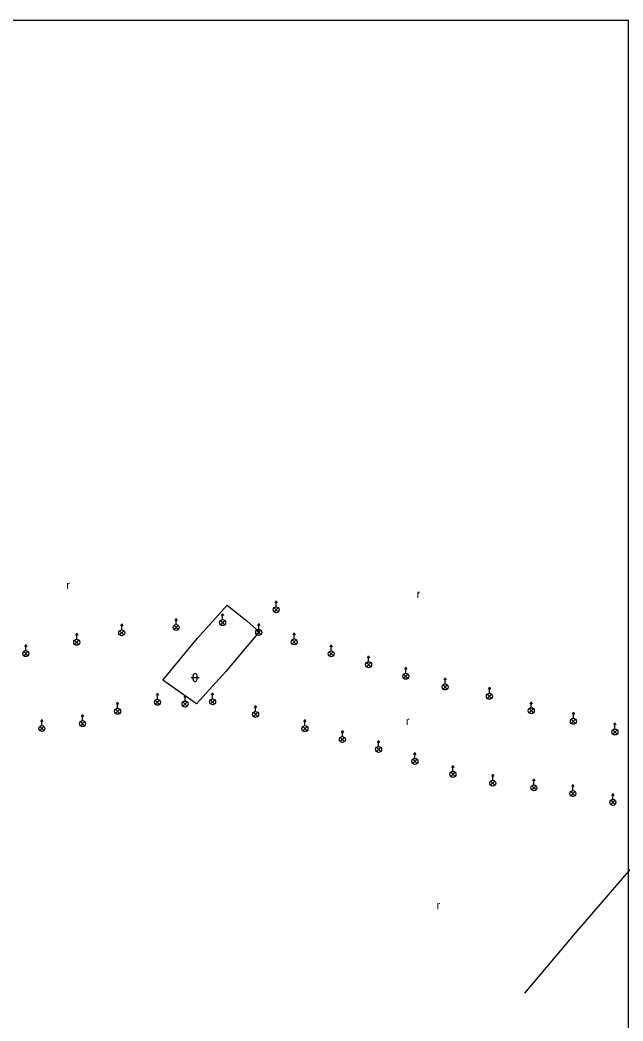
# Model space of a CAD drawing. Extents: x -582188 to -561562, y -1187250 to -1183500.
# Drawn here: x -578826 to -578750.6, y -1186375 to -1186250 of the extents above; entities that cross this region are included whole.
import ezdxf

# ---------------------------------------------------------------- set-up
doc = ezdxf.new("R2010")
doc.units = 0
for name, color, linetype in [('RÁMY_ML', 7, 'Continuous'), ('ZELEŇ', 7, 'Continuous'), ('ZN_BP', 7, 'Continuous'), ('ZN_KULTUR', 7, 'Continuous')]:
    doc.layers.add(name, color=color, linetype=linetype)

msp = doc.modelspace()

# ---------------------------------------------------------------- linework, layer by layer
at = {"layer": 'RÁMY_ML'}
msp.add_lwpolyline([(-579375, -1186250), (-579062.5, -1186250), (-578750, -1186250), (-578750, -1186500), (-579062.5, -1186500), (-579062.5, -1186250)], dxfattribs=at)
at = {"layer": 'ZELEŇ'}
for points in [[(-578762.91, -1186371.53), (-578756.61, -1186364.06), (-578749.86, -1186356.26), (-578743.37, -1186348.83), (-578736.89, -1186341.36), (-578730.27, -1186333.65), (-578723.77, -1186326.08), (-578717.35, -1186318.52)], [(-578803.92, -1186335.39), (-578808.11, -1186332.42), (-578803.81, -1186327.19), (-578800.09, -1186323.08), (-578797.62, -1186325.05), (-578796.1, -1186326.41), (-578800.24, -1186331.36), (-578803.92, -1186335.39)]]:
    msp.add_lwpolyline(points, dxfattribs=at)
at = {"layer": 'ZN_BP'}
for p, q in [((-578794.225, -1186323.914), (-578793.696, -1186323.386)), ((-578793.696, -1186323.918), (-578794.225, -1186323.386)), ((-578793.96, -1186323.275), (-578793.96, -1186322.525)), ((-578806.46, -1186325.485), (-578806.46, -1186324.735)), ((-578800.925, -1186325.514), (-578800.396, -1186324.986)), ((-578800.396, -1186325.518), (-578800.925, -1186324.986)), ((-578800.66, -1186324.875), (-578800.66, -1186324.125)), ((-578813.26, -1186326.155), (-578813.26, -1186325.405)), ((-578806.725, -1186326.124), (-578806.196, -1186325.596)), ((-578806.196, -1186326.128), (-578806.725, -1186325.596)), ((-578796.405, -1186326.734), (-578795.876, -1186326.206)), ((-578795.876, -1186326.738), (-578796.405, -1186326.206)), ((-578796.14, -1186326.095), (-578796.14, -1186325.345)), ((-578819.155, -1186327.974), (-578818.626, -1186327.446)), ((-578818.626, -1186327.978), (-578819.155, -1186327.446)), ((-578818.89, -1186327.335), (-578818.89, -1186326.585)), ((-578813.525, -1186326.794), (-578812.996, -1186326.266)), ((-578812.996, -1186326.798), (-578813.525, -1186326.266)), ((-578791.975, -1186327.924), (-578791.446, -1186327.396)), ((-578791.446, -1186327.928), (-578791.975, -1186327.396)), ((-578791.71, -1186327.285), (-578791.71, -1186326.535)), ((-578825.25, -1186328.745), (-578825.25, -1186327.995)), ((-578787.09, -1186328.775), (-578787.09, -1186328.025)), ((-578825.515, -1186329.384), (-578824.986, -1186328.856)), ((-578824.986, -1186329.388), (-578825.515, -1186328.856)), ((-578787.355, -1186329.414), (-578786.826, -1186328.886)), ((-578786.826, -1186329.418), (-578787.355, -1186328.886)), ((-578782.41, -1186330.135), (-578782.41, -1186329.385)), ((-578782.675, -1186330.774), (-578782.146, -1186330.246)), ((-578782.146, -1186330.778), (-578782.675, -1186330.246)), ((-578777.77, -1186331.585), (-578777.77, -1186330.835)), ((-578778.035, -1186332.224), (-578777.506, -1186331.696)), ((-578777.506, -1186332.228), (-578778.035, -1186331.696)), ((-578772.85, -1186332.915), (-578772.85, -1186332.165)), ((-578773.115, -1186333.554), (-578772.586, -1186333.026)), ((-578772.586, -1186333.558), (-578773.115, -1186333.026)), ((-578767.32, -1186334.075), (-578767.32, -1186333.325)), ((-578809.065, -1186335.464), (-578808.536, -1186334.936)), ((-578808.536, -1186335.468), (-578809.065, -1186334.936)), ((-578808.8, -1186334.825), (-578808.8, -1186334.075)), ((-578805.35, -1186335.045), (-578805.35, -1186334.295)), ((-578802.175, -1186335.414), (-578801.646, -1186334.886)), ((-578801.646, -1186335.418), (-578802.175, -1186334.886)), ((-578801.91, -1186334.775), (-578801.91, -1186334.025)), ((-578767.585, -1186334.714), (-578767.056, -1186334.186)), ((-578767.056, -1186334.718), (-578767.585, -1186334.186)), ((-578814.045, -1186336.594), (-578813.516, -1186336.066)), ((-578813.516, -1186336.598), (-578814.045, -1186336.066)), ((-578813.78, -1186335.955), (-578813.78, -1186335.205)), ((-578805.615, -1186335.684), (-578805.086, -1186335.156)), ((-578805.086, -1186335.688), (-578805.615, -1186335.156)), ((-578796.53, -1186336.345), (-578796.53, -1186335.595)), ((-578762.355, -1186336.524), (-578761.826, -1186335.996)), ((-578761.826, -1186336.528), (-578762.355, -1186335.996)), ((-578762.09, -1186335.885), (-578762.09, -1186335.135)), ((-578823.24, -1186338.095), (-578823.24, -1186337.345)), ((-578818.16, -1186337.495), (-578818.16, -1186336.745)), ((-578796.795, -1186336.984), (-578796.266, -1186336.456)), ((-578796.266, -1186336.988), (-578796.795, -1186336.456)), ((-578790.37, -1186338.115), (-578790.37, -1186337.365)), ((-578757.095, -1186337.834), (-578756.566, -1186337.306)), ((-578756.566, -1186337.838), (-578757.095, -1186337.306)), ((-578756.83, -1186337.195), (-578756.83, -1186336.445)), ((-578823.505, -1186338.734), (-578822.976, -1186338.206)), ((-578822.976, -1186338.738), (-578823.505, -1186338.206)), ((-578818.425, -1186338.134), (-578817.896, -1186337.606)), ((-578817.896, -1186338.138), (-578818.425, -1186337.606)), ((-578790.635, -1186338.754), (-578790.106, -1186338.226)), ((-578790.106, -1186338.758), (-578790.635, -1186338.226)), ((-578785.69, -1186339.475), (-578785.69, -1186338.725)), ((-578751.895, -1186339.164), (-578751.366, -1186338.636)), ((-578751.366, -1186339.168), (-578751.895, -1186338.636)), ((-578751.63, -1186338.525), (-578751.63, -1186337.775)), ((-578785.955, -1186340.114), (-578785.426, -1186339.586)), ((-578785.426, -1186340.118), (-578785.955, -1186339.586)), ((-578781.16, -1186340.715), (-578781.16, -1186339.965)), ((-578781.425, -1186341.354), (-578780.896, -1186340.826)), ((-578780.896, -1186341.358), (-578781.425, -1186340.826)), ((-578776.885, -1186342.844), (-578776.356, -1186342.316)), ((-578776.356, -1186342.848), (-578776.885, -1186342.316)), ((-578776.62, -1186342.205), (-578776.62, -1186341.455)), ((-578771.88, -1186343.835), (-578771.88, -1186343.085)), ((-578772.145, -1186344.474), (-578771.616, -1186343.946)), ((-578771.616, -1186344.478), (-578772.145, -1186343.946)), ((-578766.91, -1186344.925), (-578766.91, -1186344.175)), ((-578761.76, -1186345.505), (-578761.76, -1186344.755)), ((-578767.175, -1186345.564), (-578766.646, -1186345.036)), ((-578766.646, -1186345.568), (-578767.175, -1186345.036)), ((-578762.025, -1186346.144), (-578761.496, -1186345.616)), ((-578761.496, -1186346.148), (-578762.025, -1186345.616)), ((-578756.89, -1186346.225), (-578756.89, -1186345.475)), ((-578757.155, -1186346.864), (-578756.626, -1186346.336)), ((-578756.626, -1186346.868), (-578757.155, -1186346.336)), ((-578752.155, -1186347.964), (-578751.626, -1186347.436)), ((-578751.626, -1186347.968), (-578752.155, -1186347.436)), ((-578751.89, -1186347.325), (-578751.89, -1186346.575))]:
    msp.add_line(p, q, dxfattribs=at)
for points in [[(-578794.085, -1186322.775), (-578793.96, -1186322.525), (-578793.835, -1186322.775)], [(-578806.585, -1186324.985), (-578806.46, -1186324.735), (-578806.335, -1186324.985)], [(-578800.785, -1186324.375), (-578800.66, -1186324.125), (-578800.535, -1186324.375)], [(-578813.385, -1186325.655), (-578813.26, -1186325.405), (-578813.135, -1186325.655)], [(-578796.265, -1186325.595), (-578796.14, -1186325.345), (-578796.015, -1186325.595)], [(-578819.015, -1186326.835), (-578818.89, -1186326.585), (-578818.765, -1186326.835)], [(-578791.835, -1186326.785), (-578791.71, -1186326.535), (-578791.585, -1186326.785)], [(-578825.375, -1186328.245), (-578825.25, -1186327.995), (-578825.125, -1186328.245)], [(-578787.215, -1186328.275), (-578787.09, -1186328.025), (-578786.965, -1186328.275)], [(-578782.535, -1186329.635), (-578782.41, -1186329.385), (-578782.285, -1186329.635)], [(-578777.895, -1186331.085), (-578777.77, -1186330.835), (-578777.645, -1186331.085)], [(-578772.975, -1186332.415), (-578772.85, -1186332.165), (-578772.725, -1186332.415)], [(-578767.445, -1186333.575), (-578767.32, -1186333.325), (-578767.195, -1186333.575)], [(-578808.925, -1186334.325), (-578808.8, -1186334.075), (-578808.675, -1186334.325)], [(-578805.475, -1186334.545), (-578805.35, -1186334.295), (-578805.225, -1186334.545)], [(-578802.035, -1186334.275), (-578801.91, -1186334.025), (-578801.785, -1186334.275)], [(-578813.905, -1186335.455), (-578813.78, -1186335.205), (-578813.655, -1186335.455)], [(-578796.655, -1186335.845), (-578796.53, -1186335.595), (-578796.405, -1186335.845)], [(-578762.215, -1186335.385), (-578762.09, -1186335.135), (-578761.965, -1186335.385)], [(-578823.365, -1186337.595), (-578823.24, -1186337.345), (-578823.115, -1186337.595)], [(-578818.285, -1186336.995), (-578818.16, -1186336.745), (-578818.035, -1186336.995)], [(-578790.495, -1186337.615), (-578790.37, -1186337.365), (-578790.245, -1186337.615)], [(-578756.955, -1186336.695), (-578756.83, -1186336.445), (-578756.705, -1186336.695)], [(-578785.815, -1186338.975), (-578785.69, -1186338.725), (-578785.565, -1186338.975)], [(-578751.755, -1186338.025), (-578751.63, -1186337.775), (-578751.505, -1186338.025)], [(-578781.285, -1186340.215), (-578781.16, -1186339.965), (-578781.035, -1186340.215)], [(-578776.745, -1186341.705), (-578776.62, -1186341.455), (-578776.495, -1186341.705)], [(-578772.005, -1186343.335), (-578771.88, -1186343.085), (-578771.755, -1186343.335)], [(-578767.035, -1186344.425), (-578766.91, -1186344.175), (-578766.785, -1186344.425)], [(-578761.885, -1186345.005), (-578761.76, -1186344.755), (-578761.635, -1186345.005)], [(-578757.015, -1186345.725), (-578756.89, -1186345.475), (-578756.765, -1186345.725)], [(-578752.015, -1186346.825), (-578751.89, -1186346.575), (-578751.765, -1186346.825)]]:
    msp.add_lwpolyline(points, dxfattribs=at)
for centre in [(-578793.96, -1186323.65), (-578800.66, -1186325.25), (-578813.26, -1186326.53), (-578806.46, -1186325.86), (-578796.14, -1186326.47), (-578818.89, -1186327.71), (-578791.71, -1186327.66), (-578825.25, -1186329.12), (-578787.09, -1186329.15), (-578782.41, -1186330.51), (-578777.77, -1186331.96), (-578772.85, -1186333.29), (-578808.8, -1186335.2), (-578801.91, -1186335.15), (-578767.32, -1186334.45), (-578813.78, -1186336.33), (-578805.35, -1186335.42), (-578762.09, -1186336.26), (-578818.16, -1186337.87), (-578796.53, -1186336.72), (-578756.83, -1186337.57), (-578823.24, -1186338.47), (-578790.37, -1186338.49), (-578751.63, -1186338.9), (-578785.69, -1186339.85), (-578781.16, -1186341.09), (-578776.62, -1186342.58), (-578771.88, -1186344.21), (-578766.91, -1186345.3), (-578761.76, -1186345.88), (-578756.89, -1186346.6), (-578751.89, -1186347.7)]:
    msp.add_circle(centre, 0.375, dxfattribs=at)
at = {"layer": 'ZN_KULTUR'}
for p, q in [((-578804.59, -1186332.11), (-578803.59, -1186332.11)), ((-578804.34, -1186332.36), (-578804.34, -1186331.86)), ((-578803.84, -1186332.36), (-578803.84, -1186331.86))]:
    msp.add_line(p, q, dxfattribs=at)
for centre, start, end in [((-578804.09, -1186331.86), 0, 179.99999), ((-578804.09, -1186332.36), 179.99999, 359.99999)]:
    msp.add_arc(centre, 0.25, start, end, dxfattribs=at)

# ---------------------------------------------------------------- texts
for p in [(-578820.188, -1186321.062), (-578776.398, -1186322.162), (-578777.758, -1186338.042), (-578773.928, -1186361.052)]:
    msp.add_text('r', height=1, dxfattribs=at).set_placement(p)

doc.saveas('drawing.dxf')
